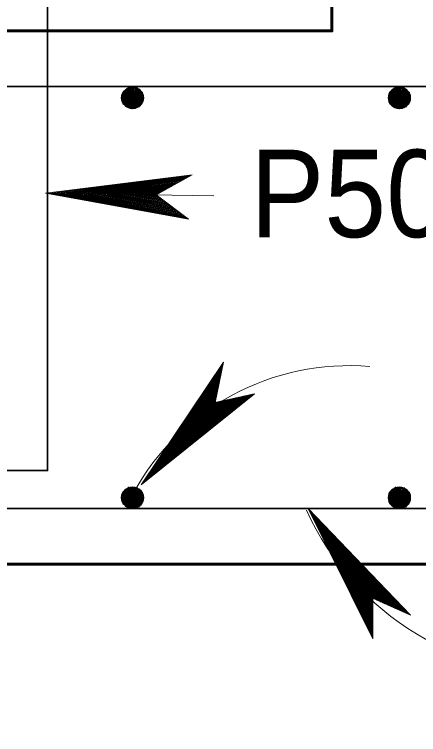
# Model space of a CAD drawing. Extents: x 144 to 252, y 360 to 425.
# Drawn here: x 192.381 to 193.895, y 391.764 to 394.465 of the extents above; entities that cross this region are included whole.
import ezdxf
from ezdxf.enums import TextEntityAlignment as Align

# ---------------------------------------------------------------- set-up
doc = ezdxf.new("R2010")
doc.units = 0
doc.header["$LTSCALE"] = 0.13
for name, color, linetype, lineweight in [('1', 7, 'Continuous', 40), ('14', 7, 'Continuous', 13), ('16', 7, 'Continuous', 13), ('3', 7, 'Continuous', 13), ('4', 7, 'Continuous', 35)]:
    doc.layers.add(name, color=color, linetype=linetype, lineweight=lineweight)

msp = doc.modelspace()

# ---------------------------------------------------------------- linework, layer by layer
at = {"layer": '1'}
for p, q in [((192.7957, 394.1757), (192.7933, 394.1307)), ((192.7933, 394.1607), (192.8533, 394.1507)), ((192.7933, 394.1582), (192.8533, 394.1457)), ((192.7933, 394.1557), (192.8508, 394.1432)), ((192.7982, 394.1757), (192.7957, 394.1307)), ((192.7957, 394.1757), (192.8558, 394.1657)), ((192.7957, 394.1732), (192.8558, 394.1632)), ((192.7957, 394.1707), (192.8558, 394.1582)), ((192.7957, 394.1682), (192.8558, 394.1557)), ((192.7957, 394.1632), (192.8533, 394.1532)), ((192.7982, 394.1807), (192.8558, 394.1707)), ((192.8007, 394.1757), (192.7982, 394.1307)), ((192.8032, 394.1757), (192.8007, 394.1307)), ((192.8057, 394.1757), (192.8032, 394.1307)), ((192.8107, 394.1757), (192.8082, 394.1307)), ((192.8132, 394.1757), (192.8107, 394.1307)), ((192.8157, 394.1757), (192.8132, 394.1307)), ((192.8183, 394.1757), (192.8157, 394.1307)), ((192.8208, 394.1757), (192.8183, 394.1307)), ((192.8233, 394.1757), (192.8208, 394.1307)), ((192.8257, 394.1757), (192.8233, 394.1307)), ((192.8307, 394.1732), (192.8257, 394.1282)), ((192.8357, 394.1732), (192.8307, 394.1282)), ((192.8382, 394.1732), (192.8357, 394.1282)), ((192.8382, 394.1732), (192.8357, 394.1282)), ((192.8407, 394.1732), (192.8382, 394.1282)), ((192.8432, 394.1732), (192.8407, 394.1282)), ((192.8457, 394.1732), (192.8432, 394.1282)), ((192.8483, 394.1732), (192.8457, 394.1282)), ((192.8508, 394.1732), (192.8483, 394.1282)), ((192.8533, 394.1732), (192.8508, 394.1282)), ((192.8582, 394.1732), (192.8558, 394.1282)), ((193.7957, 394.1757), (193.7933, 394.1307)), ((193.7933, 394.1607), (193.8533, 394.1507)), ((193.7933, 394.1582), (193.8533, 394.1457)), ((193.7933, 394.1557), (193.8508, 394.1432)), ((193.7982, 394.1757), (193.7957, 394.1307)), ((193.7957, 394.1757), (193.8558, 394.1657)), ((193.7957, 394.1732), (193.8558, 394.1632)), ((193.7957, 394.1707), (193.8558, 394.1582)), ((193.7957, 394.1682), (193.8558, 394.1557)), ((193.7957, 394.1632), (193.8533, 394.1532)), ((193.7982, 394.1807), (193.8558, 394.1707)), ((193.8007, 394.1757), (193.7982, 394.1307)), ((193.8032, 394.1757), (193.8007, 394.1307)), ((193.8057, 394.1757), (193.8032, 394.1307)), ((193.8107, 394.1757), (193.8082, 394.1307)), ((193.8132, 394.1757), (193.8107, 394.1307)), ((193.8157, 394.1757), (193.8132, 394.1307)), ((193.8183, 394.1757), (193.8157, 394.1307)), ((193.8208, 394.1757), (193.8183, 394.1307)), ((193.8233, 394.1757), (193.8208, 394.1307)), ((193.8257, 394.1757), (193.8233, 394.1307)), ((193.8307, 394.1732), (193.8257, 394.1282)), ((193.8357, 394.1732), (193.8307, 394.1282)), ((193.8382, 394.1732), (193.8357, 394.1282)), ((193.8382, 394.1732), (193.8357, 394.1282)), ((193.8407, 394.1732), (193.8382, 394.1282)), ((193.8432, 394.1732), (193.8407, 394.1282)), ((193.8457, 394.1732), (193.8432, 394.1282)), ((193.8483, 394.1732), (193.8457, 394.1282)), ((193.8508, 394.1732), (193.8483, 394.1282)), ((193.8533, 394.1732), (193.8508, 394.1282)), ((193.8582, 394.1732), (193.8558, 394.1282)), ((192.7883, 394.1332), (192.8483, 394.1232)), ((192.7908, 394.1482), (192.8508, 394.1357)), ((192.7908, 394.1407), (192.8508, 394.1307)), ((192.7908, 394.1382), (192.8483, 394.1282)), ((192.7908, 394.1357), (192.8483, 394.1257)), ((192.7933, 394.1532), (192.8508, 394.1407)), ((193.7883, 394.1332), (193.8483, 394.1232)), ((193.7908, 394.1482), (193.8508, 394.1357)), ((193.7908, 394.1407), (193.8508, 394.1307)), ((193.7908, 394.1382), (193.8483, 394.1282)), ((193.7908, 394.1357), (193.8483, 394.1257)), ((193.7933, 394.1532), (193.8508, 394.1407)), ((192.7957, 392.6757), (192.7933, 392.6307)), ((192.7982, 392.6757), (192.7957, 392.6307)), ((192.7957, 392.6757), (192.8558, 392.6657)), ((192.7957, 392.6732), (192.8558, 392.6632)), ((192.7957, 392.6707), (192.8558, 392.6582)), ((192.7982, 392.6807), (192.8558, 392.6707)), ((192.8007, 392.6757), (192.7982, 392.6307)), ((192.8032, 392.6757), (192.8007, 392.6307)), ((192.8057, 392.6757), (192.8032, 392.6307)), ((192.8107, 392.6757), (192.8082, 392.6307)), ((192.8132, 392.6757), (192.8107, 392.6307)), ((192.8157, 392.6757), (192.8132, 392.6307)), ((192.8183, 392.6757), (192.8157, 392.6307)), ((192.8208, 392.6757), (192.8183, 392.6307)), ((192.8233, 392.6757), (192.8208, 392.6307)), ((192.8257, 392.6757), (192.8233, 392.6307)), ((192.8307, 392.6732), (192.8257, 392.6282)), ((192.8357, 392.6732), (192.8307, 392.6282)), ((192.8382, 392.6732), (192.8357, 392.6282)), ((192.8382, 392.6732), (192.8357, 392.6282)), ((192.8407, 392.6732), (192.8382, 392.6282)), ((192.8432, 392.6732), (192.8407, 392.6282)), ((192.8457, 392.6732), (192.8432, 392.6282)), ((192.8483, 392.6732), (192.8457, 392.6282)), ((192.8508, 392.6732), (192.8483, 392.6282)), ((192.8533, 392.6732), (192.8508, 392.6282)), ((192.8582, 392.6732), (192.8558, 392.6282)), ((193.7957, 392.6757), (193.7933, 392.6307)), ((193.7982, 392.6757), (193.7957, 392.6307)), ((193.7957, 392.6757), (193.8558, 392.6657)), ((193.7957, 392.6732), (193.8558, 392.6632)), ((193.7957, 392.6707), (193.8558, 392.6582)), ((193.7982, 392.6807), (193.8558, 392.6707)), ((193.8007, 392.6757), (193.7982, 392.6307)), ((193.8032, 392.6757), (193.8007, 392.6307)), ((193.8057, 392.6757), (193.8032, 392.6307)), ((193.8107, 392.6757), (193.8082, 392.6307)), ((193.8132, 392.6757), (193.8107, 392.6307)), ((193.8157, 392.6757), (193.8132, 392.6307)), ((193.8183, 392.6757), (193.8157, 392.6307)), ((193.8208, 392.6757), (193.8183, 392.6307)), ((193.8233, 392.6757), (193.8208, 392.6307)), ((193.8257, 392.6757), (193.8233, 392.6307)), ((193.8307, 392.6732), (193.8257, 392.6282)), ((193.8357, 392.6732), (193.8307, 392.6282)), ((193.8382, 392.6732), (193.8357, 392.6282)), ((193.8382, 392.6732), (193.8357, 392.6282)), ((193.8407, 392.6732), (193.8382, 392.6282)), ((193.8432, 392.6732), (193.8407, 392.6282)), ((193.8457, 392.6732), (193.8432, 392.6282)), ((193.8483, 392.6732), (193.8457, 392.6282)), ((193.8508, 392.6732), (193.8483, 392.6282)), ((193.8533, 392.6732), (193.8508, 392.6282)), ((193.8582, 392.6732), (193.8558, 392.6282)), ((192.7908, 392.6482), (192.8508, 392.6357)), ((192.7933, 392.6607), (192.8533, 392.6507)), ((192.7933, 392.6582), (192.8533, 392.6457)), ((192.7933, 392.6557), (192.8508, 392.6432)), ((192.7933, 392.6532), (192.8508, 392.6407)), ((192.7957, 392.6682), (192.8558, 392.6557)), ((192.7957, 392.6632), (192.8533, 392.6532)), ((193.7908, 392.6482), (193.8508, 392.6357)), ((193.7933, 392.6607), (193.8533, 392.6507)), ((193.7933, 392.6582), (193.8533, 392.6457)), ((193.7933, 392.6557), (193.8508, 392.6432)), ((193.7933, 392.6532), (193.8508, 392.6407)), ((193.7957, 392.6682), (193.8558, 392.6557)), ((193.7957, 392.6632), (193.8533, 392.6532)), ((192.7883, 392.6332), (192.8483, 392.6232)), ((192.7908, 392.6407), (192.8508, 392.6307)), ((192.7908, 392.6382), (192.8483, 392.6282)), ((192.7908, 392.6357), (192.8483, 392.6257)), ((193.7883, 392.6332), (193.8483, 392.6232)), ((193.7908, 392.6407), (193.8508, 392.6307)), ((193.7908, 392.6382), (193.8483, 392.6282)), ((193.7908, 392.6357), (193.8483, 392.6257))]:
    msp.add_line(p, q, dxfattribs=at)
at = {"layer": '1', "lineweight": 60}
for points in [[(189.8208, 392.4032), (197.8208, 392.4032), (197.8208, 394.4032), (194.0708, 394.4032), (194.0708, 394.6532), (193.5708, 394.6532), (193.5708, 394.4032), (189.8208, 394.4032)], [(192.5708, 394.4032), (189.8208, 394.4032), (189.8208, 392.4032)]]:
    msp.add_lwpolyline(points, dxfattribs=at)
at = {"layer": '1'}
for points in [[(192.7832, 394.1507), (192.8607, 394.1607), (192.7908, 394.1757), (192.8607, 394.1432), (192.7883, 394.1307), (192.8483, 394.1207), (192.8483, 394.1832), (192.8208, 394.1132), (192.8282, 394.1907), (192.7982, 394.1207), (192.8082, 394.1907), (192.8332, 394.1132), (192.7858, 394.1657), (192.8582, 394.1707), (192.8082, 394.1157), (192.8407, 394.1882), (192.7908, 394.1757), (192.7883, 394.1307), (192.8208, 394.1132), (192.8483, 394.1207), (192.8607, 394.1432), (192.8582, 394.1707), (192.8407, 394.1882), (192.8208, 394.1557), (192.8558, 394.1282), (192.7982, 394.1207), (192.8208, 394.1557), (192.7883, 394.1707), (192.8183, 394.1907), (192.8208, 394.1582), (192.8457, 394.1207), (192.7858, 394.1582), (192.8257, 394.1682), (192.8483, 394.1832)], [(193.7832, 394.1507), (193.8607, 394.1607), (193.7908, 394.1757), (193.8607, 394.1432), (193.7883, 394.1307), (193.8483, 394.1207), (193.8483, 394.1832), (193.8208, 394.1132), (193.8282, 394.1907), (193.7982, 394.1207), (193.8082, 394.1907), (193.8332, 394.1132), (193.7858, 394.1657), (193.8582, 394.1707), (193.8082, 394.1157), (193.8407, 394.1882), (193.7908, 394.1757), (193.7883, 394.1307), (193.8208, 394.1132), (193.8483, 394.1207), (193.8607, 394.1432), (193.8582, 394.1707), (193.8407, 394.1882), (193.8208, 394.1557), (193.8558, 394.1282), (193.7982, 394.1207), (193.8208, 394.1557), (193.7883, 394.1707), (193.8183, 394.1907), (193.8208, 394.1582), (193.8457, 394.1207), (193.7858, 394.1582), (193.8257, 394.1682), (193.8483, 394.1832)], [(192.7832, 392.6507), (192.8607, 392.6607), (192.7908, 392.6757), (192.8607, 392.6432), (192.7883, 392.6307), (192.8483, 392.6207), (192.8483, 392.6832), (192.8208, 392.6132), (192.8282, 392.6907), (192.7982, 392.6207), (192.8082, 392.6907), (192.8332, 392.6132), (192.7858, 392.6657), (192.8582, 392.6707), (192.8082, 392.6157), (192.8407, 392.6882), (192.7908, 392.6757), (192.7883, 392.6307), (192.8208, 392.6132), (192.8483, 392.6207), (192.8607, 392.6432), (192.8582, 392.6707), (192.8407, 392.6882), (192.8208, 392.6557), (192.8558, 392.6282), (192.7982, 392.6207), (192.8208, 392.6557), (192.7883, 392.6707), (192.8183, 392.6907), (192.8208, 392.6582), (192.8457, 392.6207), (192.7858, 392.6582), (192.8257, 392.6682), (192.8483, 392.6832)], [(193.7832, 392.6507), (193.8607, 392.6607), (193.7908, 392.6757), (193.8607, 392.6432), (193.7883, 392.6307), (193.8483, 392.6207), (193.8483, 392.6832), (193.8208, 392.6132), (193.8282, 392.6907), (193.7982, 392.6207), (193.8082, 392.6907), (193.8332, 392.6132), (193.7858, 392.6657), (193.8582, 392.6707), (193.8082, 392.6157), (193.8407, 392.6882), (193.7908, 392.6757), (193.7883, 392.6307), (193.8208, 392.6132), (193.8483, 392.6207), (193.8607, 392.6432), (193.8582, 392.6707), (193.8407, 392.6882), (193.8208, 392.6557), (193.8558, 392.6282), (193.7982, 392.6207), (193.8208, 392.6557), (193.7883, 392.6707), (193.8183, 392.6907), (193.8208, 392.6582), (193.8457, 392.6207), (193.7858, 392.6582), (193.8257, 392.6682), (193.8483, 392.6832)]]:
    msp.add_lwpolyline(points, dxfattribs=at)
for centre in [(192.8233, 394.1522), (193.8233, 394.1522), (192.8233, 392.6522), (193.8233, 392.6522)]:
    msp.add_circle(centre, 0.0396, dxfattribs=at)
at = {"layer": '14'}
msp.add_line((193.1277, 393.7849), (192.4966, 393.7941), dxfattribs=at)
at = {"layer": '14', "lineweight": 35}
msp.add_lwpolyline([(192.505, 396.2544), (192.505, 392.7544), (191.505, 392.7544)], dxfattribs=at)
at = {"layer": '14'}
for centre, radius, start, end in [((193.6357, 392.2236), 0.9243, 85.2032, 151.1856), ((194.4302, 393.0398), 1.0493, 204.4757, 273.2916)]:
    msp.add_arc(centre, radius, start, end, dxfattribs=at)
at = {"layer": '16'}
msp.add_arc((193.5937, 392.9074), 2.4505, 196.369, 246.0033, dxfattribs=at)
at = {"layer": '3'}
for p, q in [((193.0464, 393.8638), (192.4966, 393.7941)), ((193.0403, 393.8604), (192.511, 393.7932)), ((193.0368, 393.8585), (192.5218, 393.7931)), ((192.9117, 393.7879), (193.0464, 393.8638)), ((193.0322, 393.8559), (192.5362, 393.7928)), ((193.0281, 393.8535), (192.549, 393.7927)), ((193.0281, 393.8535), (192.549, 393.7927)), ((193.0244, 393.8514), (192.5603, 393.7925)), ((193.0197, 393.8488), (192.5747, 393.7922)), ((193.0157, 393.8465), (192.5875, 393.7921)), ((193.0112, 393.844), (192.6012, 393.7919)), ((193.0067, 393.8415), (192.6151, 393.7917)), ((193.0024, 393.8391), (192.6283, 393.7915)), ((192.9979, 393.8365), (192.6422, 393.7913)), ((192.9939, 393.8342), (192.6548, 393.7911)), ((192.9901, 393.8321), (192.6662, 393.7909)), ((192.9851, 393.8293), (192.6819, 393.7908)), ((192.9806, 393.8268), (192.6958, 393.7905)), ((192.9734, 393.8227), (192.7138, 393.7897)), ((192.9766, 393.8245), (192.7153, 393.7913)), ((192.9689, 393.8202), (192.7277, 393.7896)), ((192.9647, 393.8177), (192.7407, 393.7893)), ((192.9632, 393.8169), (192.7499, 393.7897)), ((192.9592, 393.8147), (192.7619, 393.7896)), ((192.9547, 393.8121), (192.7757, 393.7893)), ((192.9497, 393.8093), (192.7914, 393.7892)), ((192.9456, 393.807), (192.8039, 393.7889)), ((192.9412, 393.8046), (192.8172, 393.7887)), ((192.4966, 393.7941), (193.0329, 393.697)), ((192.9119, 393.7881), (192.4966, 393.7941)), ((192.511, 393.7932), (193.0297, 393.6994)), ((192.5218, 393.7931), (193.0265, 393.7018)), ((192.5362, 393.7928), (193.0222, 393.705)), ((192.549, 393.7927), (193.0186, 393.7077)), ((192.5603, 393.7925), (193.0152, 393.7102)), ((192.5747, 393.7922), (193.0111, 393.7134)), ((192.5875, 393.7921), (193.0073, 393.7163)), ((192.6012, 393.7919), (193.0033, 393.7192)), ((192.6151, 393.7917), (192.9992, 393.7222)), ((192.6283, 393.7915), (192.9954, 393.7252)), ((192.6422, 393.7913), (192.9913, 393.7283)), ((192.6548, 393.7911), (192.9877, 393.7309)), ((192.6662, 393.7909), (192.9843, 393.7335)), ((192.6819, 393.7908), (192.9797, 393.7369)), ((192.6958, 393.7905), (192.9757, 393.7399)), ((192.7138, 393.7897), (192.9715, 393.7431)), ((192.7277, 393.7896), (192.9673, 393.7462)), ((192.7407, 393.7893), (192.9636, 393.7491)), ((192.7499, 393.7897), (192.9598, 393.7518)), ((192.7619, 393.7896), (192.9563, 393.7545)), ((192.7757, 393.7893), (192.9522, 393.7576)), ((192.7914, 393.7892), (192.9477, 393.7608)), ((192.8039, 393.7889), (192.944, 393.7637)), ((192.8172, 393.7887), (192.9402, 393.7666)), ((192.9374, 393.8023), (192.8292, 393.7886)), ((192.8292, 393.7886), (192.9366, 393.7692)), ((192.9327, 393.7997), (192.8437, 393.7883)), ((192.8437, 393.7883), (192.9324, 393.7723)), ((192.9282, 393.7972), (192.8575, 393.7882)), ((192.8575, 393.7882), (192.9282, 393.7754)), ((192.9242, 393.7949), (192.8702, 393.788)), ((192.8702, 393.788), (192.9247, 393.7782)), ((192.8834, 393.7878), (192.9207, 393.7811)), ((192.9188, 393.7919), (192.8937, 393.7887)), ((192.9162, 393.7904), (192.8948, 393.7877)), ((192.8948, 393.7877), (192.9174, 393.7836)), ((192.905, 393.7875), (192.9144, 393.7858)), ((193.0329, 393.697), (192.9117, 393.7879)), ((193.1637, 393.1613), (192.856, 392.7005)), ((193.1623, 393.1546), (192.8661, 392.7108)), ((193.1328, 393.0098), (193.1637, 393.1613)), ((193.1615, 393.1507), (192.8732, 392.7188)), ((193.1604, 393.1454), (192.8829, 392.7296)), ((193.1595, 393.1407), (192.8914, 392.7391)), ((193.1595, 393.1407), (192.8914, 392.7391)), ((193.1587, 393.1366), (192.899, 392.7476)), ((193.1577, 393.1314), (192.9086, 392.7583)), ((193.1567, 393.1268), (192.9171, 392.7678)), ((193.1556, 393.1218), (192.9262, 392.778)), ((193.1547, 393.1167), (192.9354, 392.7883)), ((193.1536, 393.112), (192.9443, 392.7983)), ((193.1526, 393.1068), (192.9536, 392.8086)), ((193.1517, 393.1023), (192.9619, 392.818)), ((193.1508, 393.0981), (192.9696, 392.8265)), ((193.1496, 393.0924), (192.98, 392.8382)), ((193.1486, 393.0873), (192.9892, 392.8485)), ((193.1477, 393.0829), (193.0015, 392.8638)), ((193.147, 393.0793), (193.0016, 392.8617)), ((193.1459, 393.0743), (193.0108, 392.8719)), ((193.145, 393.0694), (193.0196, 392.8818)), ((193.1447, 393.0677), (193.0253, 392.8889)), ((193.1437, 393.0632), (193.0332, 392.8978)), ((193.1427, 393.0582), (193.0425, 392.9082)), ((193.1415, 393.0527), (193.053, 392.9198)), ((193.1406, 393.048), (193.0613, 392.9292)), ((192.856, 392.7005), (193.2808, 393.0418)), ((192.8661, 392.7108), (193.2769, 393.041)), ((192.8732, 392.7188), (193.273, 393.0402)), ((192.8829, 392.7296), (193.2678, 393.039)), ((192.8914, 392.7391), (193.2633, 393.038)), ((192.899, 392.7476), (193.2593, 393.0372)), ((192.9086, 392.7583), (193.2542, 393.0361)), ((192.9171, 392.7678), (193.2496, 393.0352)), ((192.9262, 392.778), (193.2447, 393.034)), ((192.9354, 392.7883), (193.2397, 393.033)), ((192.9443, 392.7983), (193.235, 393.0319)), ((192.9536, 392.8086), (193.23, 393.0309)), ((192.9619, 392.818), (193.2255, 393.0299)), ((192.9696, 392.8265), (193.2214, 393.029)), ((192.98, 392.8382), (193.2158, 393.0277)), ((192.9892, 392.8485), (193.2109, 393.0268)), ((193.0016, 392.8617), (193.2058, 393.0257)), ((193.0108, 392.8719), (193.2008, 393.0245)), ((193.0196, 392.8818), (193.1961, 393.0236)), ((193.0253, 392.8889), (193.1916, 393.0226)), ((193.0332, 392.8978), (193.1873, 393.0217)), ((193.0425, 392.9082), (193.1822, 393.0206)), ((193.1396, 393.0432), (193.0702, 392.9391)), ((193.1387, 393.0387), (193.0782, 392.9481)), ((193.1376, 393.0336), (193.0878, 392.9589)), ((193.1366, 393.0285), (193.0971, 392.9692)), ((193.1357, 393.0239), (193.1055, 392.9787)), ((193.2808, 393.0418), (193.1328, 393.0098)), ((193.1328, 393.0102), (192.856, 392.7005)), ((193.053, 392.9198), (193.1767, 393.0192)), ((193.0613, 392.9292), (193.1722, 393.0184)), ((193.0702, 392.9391), (193.1676, 393.0173)), ((193.0782, 392.9481), (193.1632, 393.0165)), ((193.0878, 392.9589), (193.1581, 393.0153)), ((193.0971, 392.9692), (193.1532, 393.0143)), ((193.1055, 392.9787), (193.1486, 393.0133)), ((193.1143, 392.9885), (193.1439, 393.0123)), ((193.1344, 393.0179), (193.1203, 392.9968)), ((193.1338, 393.0149), (193.1219, 392.997)), ((193.1219, 392.997), (193.1397, 393.0113)), ((193.1287, 393.0046), (193.1361, 393.0107)), ((193.4811, 392.6116), (193.7237, 392.1236)), ((193.7244, 392.2748), (193.4811, 392.6116)), ((193.8656, 392.2123), (193.4811, 392.6116)), ((193.4889, 392.5995), (193.7237, 392.1275)), ((193.8593, 392.2152), (193.4889, 392.5995)), ((193.4953, 392.5908), (193.7237, 392.1316)), ((193.8555, 392.2168), (193.4953, 392.5908)), ((193.5037, 392.579), (193.7237, 392.1368)), ((193.8507, 392.219), (193.5037, 392.579)), ((193.5112, 392.5687), (193.7237, 392.1415)), ((193.8463, 392.2209), (193.5112, 392.5687)), ((193.8463, 392.2209), (193.5112, 392.5687)), ((193.5178, 392.5595), (193.7237, 392.1456)), ((193.8424, 392.2226), (193.5178, 392.5595)), ((193.5263, 392.5478), (193.7238, 392.1509)), ((193.8376, 392.2247), (193.5263, 392.5478)), ((193.5338, 392.5375), (193.7238, 392.1556)), ((193.8332, 392.2266), (193.5338, 392.5375)), ((193.5418, 392.5263), (193.7238, 392.1605)), ((193.8287, 392.2287), (193.5418, 392.5263)), ((193.5499, 392.5152), (193.7238, 392.1656)), ((193.824, 392.2308), (193.5499, 392.5152)), ((193.5577, 392.5044), (193.7238, 392.1704)), ((193.8194, 392.2328), (193.5577, 392.5044)), ((193.5658, 392.4932), (193.7239, 392.1755)), ((193.8146, 392.2349), (193.5658, 392.4932)), ((193.5733, 392.4829), (193.7238, 392.1801)), ((193.8105, 392.2368), (193.5733, 392.4829)), ((193.5799, 392.4737), (193.7238, 392.1843)), ((193.8064, 392.2386), (193.5799, 392.4737)), ((193.5891, 392.4609), (193.7238, 392.19)), ((193.8012, 392.2409), (193.5891, 392.4609)), ((193.5972, 392.4497), (193.7239, 392.1951)), ((193.7964, 392.243), (193.5972, 392.4497)), ((193.6073, 392.4349), (193.7239, 392.2003)), ((193.7889, 392.2463), (193.6073, 392.4349)), ((193.7923, 392.2448), (193.6096, 392.4345)), ((193.6155, 392.4237), (193.7239, 392.2054)), ((193.7842, 392.2483), (193.6155, 392.4237)), ((193.6232, 392.4129), (193.7239, 392.2102)), ((193.7797, 392.2503), (193.6232, 392.4129)), ((193.6289, 392.4058), (193.7241, 392.2149)), ((193.7782, 392.2511), (193.6289, 392.4058)), ((193.636, 392.3961), (193.724, 392.2193)), ((193.774, 392.253), (193.636, 392.3961)), ((193.6441, 392.3849), (193.7241, 392.2244)), ((193.7692, 392.2549), (193.6441, 392.3849)), ((193.6532, 392.3723), (193.7239, 392.23)), ((193.764, 392.2573), (193.6532, 392.3723)), ((193.6606, 392.362), (193.724, 392.2346)), ((193.7597, 392.2593), (193.6606, 392.362)), ((193.6683, 392.3513), (193.724, 392.2394)), ((193.7552, 392.2612), (193.6683, 392.3513)), ((193.6754, 392.3416), (193.7241, 392.2439)), ((193.7511, 392.263), (193.6754, 392.3416)), ((193.6839, 392.3298), (193.724, 392.2491)), ((193.7463, 392.2652), (193.6839, 392.3298)), ((193.692, 392.3186), (193.7241, 392.2543)), ((193.7416, 392.2673), (193.692, 392.3186)), ((193.6994, 392.3084), (193.7241, 392.2588)), ((193.7372, 392.2692), (193.6994, 392.3084)), ((193.7072, 392.2976), (193.7241, 392.2637)), ((193.7139, 392.2883), (193.7241, 392.2679)), ((193.7287, 392.2729), (193.7139, 392.2883)), ((193.7317, 392.2717), (193.714, 392.2899)), ((193.7198, 392.2801), (193.7241, 392.2716)), ((193.7237, 392.1236), (193.7241, 392.275)), ((193.7241, 392.275), (193.8656, 392.2123))]:
    msp.add_line(p, q, dxfattribs=at)
at = {"layer": '4'}
for p, q in [((190.0708, 394.1948), (197.5708, 394.1948)), ((190.0708, 392.6115), (197.5708, 392.6115))]:
    msp.add_line(p, q, dxfattribs=at)

# ---------------------------------------------------------------- texts
at = {"layer": '14', "width": 0.95}
msp.add_text('P505', height=0.3281, dxfattribs=at).set_placement((193.7507, 393.6295), align=Align.CENTER)

doc.saveas('drawing.dxf')
